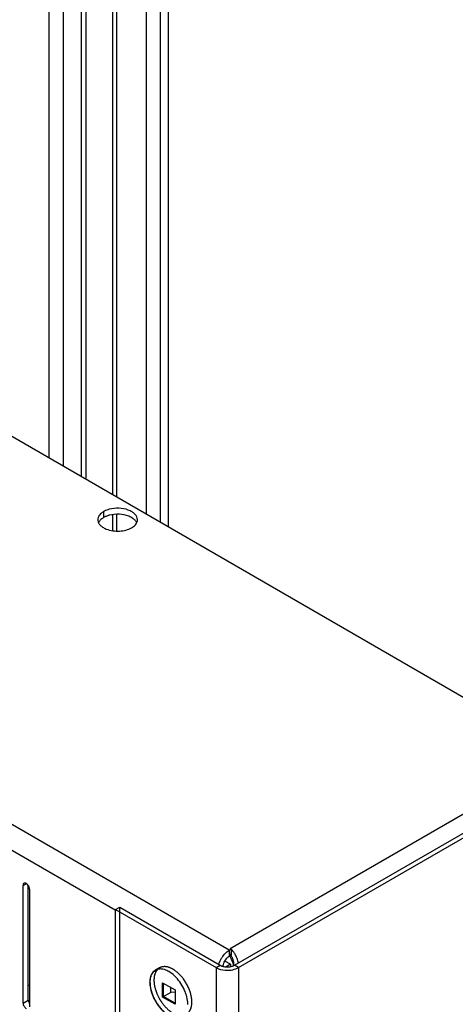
# Model space of a CAD drawing. Header units: inches. Extents: x 6 to 353, y 6 to 228.
# Tile 314 of 372: x 331.3 to 334.86, y 194.42 to 202.46. Entities that reach past the tile are written whole.
import ezdxf

# ---------------------------------------------------------------- set-up
doc = ezdxf.new("R2010")
doc.units = ezdxf.units.IN
doc.header["$LTSCALE"] = 19.946667
doc.header["$MEASUREMENT"] = 0
doc.linetypes.add('HIDDEN', pattern=[0.2, 0.1, -0.1])
doc.layers.get('0').update_dxf_attribs({"linetype": 'CONTINUOUS'})
doc.layers.add('03_ALL_AXES', color=7, linetype='CONTINUOUS')
doc.layers.add('DEFAULT_2', color=7, linetype='HIDDEN')

msp = doc.modelspace()

# ---------------------------------------------------------------- linework, layer by layer
at = {"color": 7, "linetype": 'Continuous'}
for p, q in [((331.8083, 198.7271), (331.8083, 208.552)), ((331.8461, 198.7053), (331.8461, 208.5328)), ((332.0978, 198.56), (332.0978, 208.4259)), ((332.0646, 198.5792), (332.0646, 208.4067)), ((332.3396, 198.4204), (332.3396, 208.2005)), ((332.4542, 198.3542), (332.4542, 208.1343)), ((332.515, 208.0992), (332.515, 198.3191)), ((331.5448, 198.8792), (331.5448, 207.4598)), ((331.6608, 198.8123), (331.6608, 207.0293)), ((333.0143, 194.8657), (317.7125, 203.7001)), ((332.0841, 195.1921), (318.4054, 203.0893)), ((346.8679, 202.8714), (333.0228, 194.878)), ((333.0567, 194.7433), (347.0164, 202.8028)), ((333.09, 194.7241), (347.0496, 202.7836)), ((332.0646, 198.2875), (332.0646, 198.4176)), ((332.0978, 198.2858), (332.0978, 198.4211)), ((332.0873, 195.1976), (332.1205, 195.2168)), ((332.0873, 193.6157), (332.0873, 195.1976)), ((332.0873, 195.1976), (332.9075, 194.7241)), ((332.1205, 195.2168), (332.9408, 194.7433)), ((333.0143, 194.8657), (333.0292, 194.8743)), ((333.0143, 194.8657), (333.0143, 194.8167)), ((333.0228, 194.878), (333.0228, 194.8727)), ((333.0228, 194.878), (333.0292, 194.8743)), ((333.0312, 194.8727), (333.0273, 194.8262)), ((333.0292, 194.8743), (333.0292, 194.8253)), ((333.0242, 194.7514), (332.9787, 194.7777)), ((333.0143, 194.8167), (333.0292, 194.8253)), ((332.9075, 194.7241), (332.9408, 194.7433)), ((332.9075, 194.7241), (332.9075, 141.4473)), ((333.0242, 194.7514), (332.9889, 194.731)), ((333.0242, 194.7514), (333.0242, 194.7324)), ((333.09, 194.7241), (333.0567, 194.7433)), ((333.09, 194.7241), (333.09, 141.4473)), ((332.4713, 194.484), (332.4713, 194.6008)), ((332.4713, 194.6008), (332.5724, 194.5424)), ((332.4783, 194.4881), (332.4783, 194.5967)), ((332.5378, 194.5224), (332.4713, 194.484)), ((332.5378, 194.5224), (332.5378, 194.5624)), ((332.5724, 194.5231), (332.5378, 194.5224)), ((332.5724, 194.5424), (332.5724, 194.4256)), ((332.5724, 194.4256), (332.4713, 194.484)), ((332.5724, 194.4338), (332.4783, 194.4881))]:
    msp.add_line(p, q, dxfattribs=at)
for centre, radius, start, end in [((333.1111, 194.7129), 0.1813, 131.90278, 136.58388), ((332.9577, 194.7654), 0.13, 55.58348, 59.95191), ((332.8992, 194.7364), 0.1899, 36.34068, 37.5894), ((332.8923, 194.7314), 0.1985, 33.30243, 36.32942), ((332.988, 194.7688), 0.0696, 55.58348, 59.95191), ((332.9969, 194.8555), 0.126, 255.31893, 261.16536), ((332.9988, 194.8679), 0.1385, 261.18668, 278.81359), ((333.0085, 194.8306), 0.0999, 289.64287, 293.91899)]:
    msp.add_arc(centre, radius, start, end, dxfattribs=at)
for points, knots in [([(332.9498, 194.7976), (332.9519, 194.8013), (332.9606, 194.8154), (332.9709, 194.8285), (332.9794, 194.8375)], [0, 0, 0, 0, 0.254048, 1, 1, 1, 1]), ([(333.0497, 194.8523), (333.0482, 194.8542), (333.0425, 194.8614), (333.0362, 194.8681), (333.0312, 194.8727)], [0, 0, 0, 0, 0.261237, 1, 1, 1, 1]), ([(333.0796, 194.7986), (333.0782, 194.8023), (333.0721, 194.8168), (333.0646, 194.8306), (333.0582, 194.8404)], [0, 0, 0, 0, 0.255249, 1, 1, 1, 1]), ([(332.9293, 194.7496), (332.9305, 194.7537), (332.9358, 194.7703), (332.9432, 194.7862), (332.9498, 194.7976)], [0, 0, 0, 0, 0.24429, 1, 1, 1, 1]), ([(332.9655, 194.7322), (332.9655, 194.7446), (332.9723, 194.7701), (332.9865, 194.792), (332.9956, 194.8017)], [0, 0, 0, 0, 0.480853, 1, 1, 1, 1]), ([(332.9956, 194.8017), (332.9971, 194.8032), (333.0028, 194.8088), (333.0092, 194.8138), (333.0143, 194.8167)], [0, 0, 0, 0, 0.264421, 1, 1, 1, 1]), ([(333.0427, 194.8), (333.0416, 194.8025), (333.0374, 194.8117), (333.032, 194.8205), (333.0273, 194.8262)], [0, 0, 0, 0, 0.270989, 1, 1, 1, 1]), ([(333.0518, 194.7408), (333.0524, 194.7457), (333.0532, 194.7658), (333.0485, 194.786), (333.0427, 194.8)], [0, 0, 0, 0, 0.247277, 1, 1, 1, 1]), ([(332.9075, 194.7241), (332.9138, 194.7205), (332.9424, 194.7072), (332.9745, 194.7023), (332.9988, 194.7023)], [0, 0, 0, 0, 0.22877, 1, 1, 1, 1]), ([(332.9408, 194.7433), (332.9426, 194.7422), (332.9503, 194.7382), (332.9585, 194.7353), (332.965, 194.7336)], [0, 0, 0, 0, 0.234895, 1, 1, 1, 1]), ([(332.9988, 194.7023), (333.0049, 194.7023), (333.0286, 194.7032), (333.0523, 194.7081), (333.0688, 194.7142)], [0, 0, 0, 0, 0.258816, 1, 1, 1, 1])]:
    msp.add_open_spline(points, degree=3, knots=knots, dxfattribs=at)
for points in [[(332.99, 194.8478), (332.994, 194.8515), (332.9982, 194.8549), (333.0026, 194.8581)], [(333.0026, 194.8581), (333.0064, 194.8608), (333.0103, 194.8634), (333.0143, 194.8657)], [(333.0903, 194.7621), (333.0878, 194.7745), (333.0842, 194.7868), (333.0796, 194.7986)], [(333.02, 194.731), (333.0275, 194.7322), (333.0349, 194.734), (333.042, 194.7366)], [(333.049, 194.7393), (333.0516, 194.7405), (333.0542, 194.7418), (333.0567, 194.7433)], [(333.0688, 194.7142), (333.0761, 194.7169), (333.0832, 194.7202), (333.09, 194.7241)]]:
    msp.add_open_spline(points, degree=3, dxfattribs=at)
at = {"layer": '03_ALL_AXES', "color": 7, "linetype": 'Continuous'}
for p, q in [((334.9988, 196.8851), (321.2102, 204.8458)), ((331.9897, 198.4436), (331.9897, 198.3946)), ((331.3321, 195.3948), (331.3586, 195.4101)), ((331.3321, 194.4354), (331.3321, 195.3948)), ((331.3745, 194.4599), (331.3745, 195.3938)), ((331.3851, 195.3642), (331.3851, 194.4048)), ((331.3851, 194.5742), (331.3745, 194.5803)), ((331.3321, 194.4354), (331.3745, 194.4599))]:
    msp.add_line(p, q, dxfattribs=at)
at = {"layer": '03_ALL_AXES', "color": 7, "linetype": 'HIDDEN'}
msp.add_line((332.4457, 194.7218), (332.4124, 194.7027), dxfattribs=at)
at = {"layer": '03_ALL_AXES', "color": 7, "linetype": 'Continuous'}
for centre, radius, start, end in [((331.9966, 198.3777), 0.0542, 171.40423, 180.02811), ((332.2112, 198.3776), 0.0542, 351.40423, 0.02811), ((332.8502, 194.7028), 0.2034, 27.62696, 34.69985), ((332.8525, 194.7039), 0.2008, 22.86831, 27.64133), ((332.8629, 194.7084), 0.1895, 17.90082, 22.85606)]:
    msp.add_arc(centre, radius, start, end, dxfattribs=at)
for points, knots in [([(332.0356, 198.4621), (332.0314, 198.461), (332.0156, 198.4563), (332.0003, 198.4497), (331.9897, 198.4436)], [0, 0, 0, 0, 0.263268, 1, 1, 1, 1]), ([(332.2654, 198.3776), (332.2654, 198.3855), (332.2615, 198.4024), (332.2455, 198.4245), (332.2212, 198.4431), (332.1779, 198.4633), (332.114, 198.4743), (332.0612, 198.469), (332.0356, 198.4621)], [0, 0, 0, 0, 0.087232, 0.184044, 0.295672, 0.422614, 0.708159, 1, 1, 1, 1]), ([(331.9424, 198.3776), (331.9424, 198.3754), (331.943, 198.3662), (331.9459, 198.3573), (331.9491, 198.3511)], [0, 0, 0, 0, 0.244781, 1, 1, 1, 1]), ([(331.9532, 198.4112), (331.9519, 198.4092), (331.9471, 198.4013), (331.944, 198.3925), (331.943, 198.3858)], [0, 0, 0, 0, 0.262095, 1, 1, 1, 1]), ([(331.9897, 198.4436), (331.9858, 198.4413), (331.9721, 198.4326), (331.9598, 198.4211), (331.9532, 198.4112)], [0, 0, 0, 0, 0.272372, 1, 1, 1, 1]), ([(331.9897, 198.3946), (331.9865, 198.3927), (331.9747, 198.3853), (331.9639, 198.376), (331.9575, 198.3681)], [0, 0, 0, 0, 0.268125, 1, 1, 1, 1]), ([(332.0356, 198.4132), (332.033, 198.4124), (332.0227, 198.4095), (332.0126, 198.4057), (332.0053, 198.4025)], [0, 0, 0, 0, 0.257361, 1, 1, 1, 1]), ([(332.1965, 198.405), (332.1717, 198.4151), (332.1173, 198.4255), (332.0623, 198.4203), (332.0356, 198.4132)], [0, 0, 0, 0, 0.492405, 1, 1, 1, 1]), ([(332.2362, 198.3821), (332.2334, 198.3844), (332.2212, 198.3936), (332.2074, 198.4006), (332.1965, 198.405)], [0, 0, 0, 0, 0.233874, 1, 1, 1, 1]), ([(332.2587, 198.3552), (332.2575, 198.3576), (332.2514, 198.3677), (332.2431, 198.3764), (332.2362, 198.3821)], [0, 0, 0, 0, 0.234163, 1, 1, 1, 1]), ([(331.9575, 198.3681), (331.9565, 198.3668), (331.9526, 198.3616), (331.9493, 198.356), (331.9474, 198.3516)], [0, 0, 0, 0, 0.259767, 1, 1, 1, 1]), ([(331.9491, 198.3511), (331.9503, 198.3487), (331.9563, 198.3386), (331.9647, 198.3299), (331.9716, 198.3242)], [0, 0, 0, 0, 0.234163, 1, 1, 1, 1]), ([(331.9716, 198.3242), (331.9744, 198.3219), (331.9866, 198.3127), (332.0004, 198.3057), (332.0113, 198.3013)], [0, 0, 0, 0, 0.233874, 1, 1, 1, 1]), ([(332.0113, 198.3013), (332.0446, 198.2878), (332.1007, 198.2804), (332.1708, 198.2908), (332.2038, 198.3035), (332.2181, 198.3117)], [0, 0, 0, 0, 0.508474, 0.766632, 1, 1, 1, 1]), ([(332.2181, 198.3117), (332.223, 198.3146), (332.2399, 198.3256), (332.2546, 198.3413), (332.2604, 198.3547)], [0, 0, 0, 0, 0.279986, 1, 1, 1, 1]), ([(331.3399, 195.412), (331.3373, 195.4105), (331.333, 195.405), (331.3321, 195.3984), (331.3321, 195.3948)], [0, 0, 0, 0, 0.450018, 1, 1, 1, 1]), ([(331.375, 195.3942), (331.3711, 195.3999), (331.3629, 195.4091), (331.3506, 195.4141), (331.3454, 195.4137)], [0, 0, 0, 0, 0.566578, 1, 1, 1, 1]), ([(331.3851, 195.3642), (331.3851, 195.3666), (331.384, 195.3772), (331.3796, 195.3874), (331.375, 195.3942)], [0, 0, 0, 0, 0.227956, 1, 1, 1, 1]), ([(333.0432, 194.7666), (333.0439, 194.7644), (333.0465, 194.7559), (333.0484, 194.7472), (333.0493, 194.7407)], [0, 0, 0, 0, 0.257132, 1, 1, 1, 1]), ([(332.3697, 194.6275), (332.371, 194.6363), (332.3747, 194.653), (332.3835, 194.672), (332.3927, 194.6846), (332.4004, 194.6926), (332.409, 194.6993), (332.4153, 194.7029), (332.4185, 194.7044)], [0, 0, 0, 0, 0.281338, 0.536659, 0.656636, 0.772864, 0.886787, 1, 1, 1, 1]), ([(332.4124, 194.7027), (332.4089, 194.7006), (332.3947, 194.6907), (332.3843, 194.676), (332.3789, 194.6641)], [0, 0, 0, 0, 0.240673, 1, 1, 1, 1]), ([(332.5218, 194.6918), (332.5169, 194.6947), (332.4983, 194.7044), (332.4778, 194.7109), (332.4626, 194.7124)], [0, 0, 0, 0, 0.270542, 1, 1, 1, 1]), ([(332.581, 194.644), (332.5764, 194.6489), (332.5583, 194.6668), (332.538, 194.6825), (332.5218, 194.6918)], [0, 0, 0, 0, 0.2644, 1, 1, 1, 1]), ([(332.3789, 194.6641), (332.3769, 194.6597), (332.3696, 194.64), (332.3671, 194.6187), (332.3671, 194.6025)], [0, 0, 0, 0, 0.230124, 1, 1, 1, 1]), ([(332.3671, 194.6025), (332.3671, 194.5965), (332.3683, 194.5711), (332.3734, 194.546), (332.3789, 194.5274)], [0, 0, 0, 0, 0.235557, 1, 1, 1, 1]), ([(332.368, 194.602), (332.368, 194.6042), (332.3682, 194.6127), (332.3689, 194.6212), (332.3697, 194.6275)], [0, 0, 0, 0, 0.257388, 1, 1, 1, 1]), ([(332.368, 194.602), (332.368, 194.5916), (332.3696, 194.5702), (332.3762, 194.5377), (332.3868, 194.5045), (332.4011, 194.4715), (332.4188, 194.4397), (332.4393, 194.41), (332.4622, 194.3831), (332.4789, 194.3671), (332.4876, 194.3598)], [0, 0, 0, 0, 0.11195, 0.231782, 0.357779, 0.487799, 0.619466, 0.750307, 0.877896, 1, 1, 1, 1]), ([(332.6647, 194.4991), (332.6608, 194.5124), (332.6413, 194.565), (332.61, 194.6134), (332.581, 194.644)], [0, 0, 0, 0, 0.247642, 1, 1, 1, 1]), ([(332.3789, 194.5274), (332.3809, 194.5208), (332.3898, 194.4941), (332.4018, 194.4685), (332.4124, 194.4501)], [0, 0, 0, 0, 0.244643, 1, 1, 1, 1]), ([(331.3321, 194.4354), (331.3321, 194.4263), (331.3383, 194.4084), (331.3508, 194.394), (331.3586, 194.3895)], [0, 0, 0, 0, 0.500114, 1, 1, 1, 1]), ([(331.3745, 194.4599), (331.3745, 194.4585), (331.3749, 194.4526), (331.3764, 194.4468), (331.3781, 194.4426)], [0, 0, 0, 0, 0.231048, 1, 1, 1, 1]), ([(332.4124, 194.4501), (332.4196, 194.4377), (332.4488, 194.3932), (332.488, 194.3541), (332.5218, 194.3346)], [0, 0, 0, 0, 0.267104, 1, 1, 1, 1]), ([(332.6765, 194.4239), (332.6765, 194.4299), (332.6754, 194.4553), (332.6703, 194.4804), (332.6647, 194.4991)], [0, 0, 0, 0, 0.235557, 1, 1, 1, 1])]:
    msp.add_open_spline(points, degree=3, knots=knots, dxfattribs=at)
for points in [[(332.0053, 198.4025), (332, 198.4001), (331.9948, 198.3975), (331.9897, 198.3946)], [(332.2604, 198.3547), (332.2625, 198.3594), (332.264, 198.3644), (332.2648, 198.3695)], [(331.3454, 195.4137), (331.3435, 195.4135), (331.3415, 195.4129), (331.3399, 195.412)], [(332.4307, 194.7101), (332.4243, 194.7085), (332.4181, 194.7059), (332.4124, 194.7027)], [(332.4469, 194.7127), (332.4414, 194.7124), (332.436, 194.7115), (332.4307, 194.7101)], [(332.4626, 194.7124), (332.4574, 194.7129), (332.4521, 194.7131), (332.4469, 194.7127)], [(331.3781, 194.4426), (331.3798, 194.4381), (331.382, 194.4339), (331.3847, 194.4299)]]:
    msp.add_open_spline(points, degree=3, dxfattribs=at)
at = {"layer": '03_ALL_AXES', "color": 7, "linetype": 'HIDDEN'}
for points, knots in [([(332.4121, 194.6833), (332.4102, 194.6789), (332.4028, 194.6591), (332.4004, 194.6379), (332.4004, 194.6217)], [0, 0, 0, 0, 0.230124, 1, 1, 1, 1]), ([(332.4301, 194.7098), (332.4283, 194.7079), (332.4211, 194.7), (332.4155, 194.6907), (332.4121, 194.6833)], [0, 0, 0, 0, 0.241101, 1, 1, 1, 1]), ([(332.5551, 194.711), (332.537, 194.7215), (332.5008, 194.7365), (332.4604, 194.7304), (332.4457, 194.7218)], [0, 0, 0, 0, 0.550748, 1, 1, 1, 1]), ([(332.6644, 194.343), (332.6754, 194.3493), (332.6952, 194.3695), (332.7096, 194.4122), (332.7108, 194.4636), (332.695, 194.5412), (332.6483, 194.6324), (332.5889, 194.6915), (332.5551, 194.711)], [0, 0, 0, 0, 0.087152, 0.186866, 0.304533, 0.438675, 0.730089, 1, 1, 1, 1]), ([(332.4004, 194.6217), (332.4004, 194.6157), (332.4015, 194.5903), (332.4066, 194.5652), (332.4121, 194.5466)], [0, 0, 0, 0, 0.235557, 1, 1, 1, 1]), ([(332.4121, 194.5466), (332.4141, 194.54), (332.423, 194.5133), (332.4351, 194.4876), (332.4457, 194.4692)], [0, 0, 0, 0, 0.244643, 1, 1, 1, 1]), ([(332.4457, 194.4692), (332.4522, 194.458), (332.4789, 194.4168), (332.514, 194.3804), (332.5442, 194.3605)], [0, 0, 0, 0, 0.263997, 1, 1, 1, 1])]:
    msp.add_open_spline(points, degree=3, knots=knots, dxfattribs=at)
msp.add_open_spline([(332.4457, 194.7218), (332.44, 194.7186), (332.4347, 194.7144), (332.4301, 194.7098)], degree=3, dxfattribs=at)
at = {"layer": 'DEFAULT_2', "color": 7, "linetype": 'HIDDEN'}
msp.add_line((332.1205, 193.6349), (332.1205, 195.2168), dxfattribs=at)

doc.saveas('drawing.dxf')
